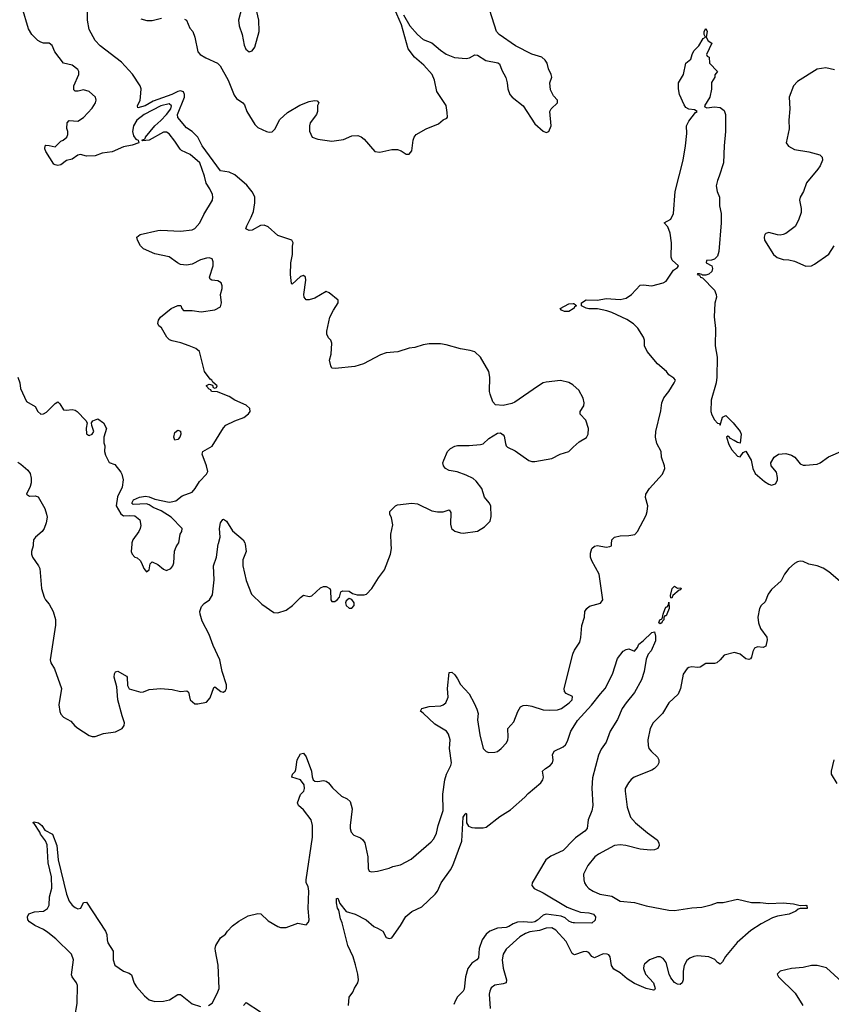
# Model space of a CAD drawing. Header units: inches. Extents: x 1384664 to 1536621, y 460766 to 646467.
# Tile 261 of 488: x 1486122 to 1491808, y 526778 to 533673. Entities that reach past the tile are written whole.
import ezdxf

# ---------------------------------------------------------------- set-up
doc = ezdxf.new("R2010")
doc.units = ezdxf.units.IN
doc.header["$MEASUREMENT"] = 0
for name, color, linetype in [('B4582', 7, 'Continuous'), ('B4583', 7, 'Continuous'), ('B4592', 7, 'Continuous'), ('B4593', 7, 'Continuous')]:
    doc.layers.add(name, color=color, linetype=linetype)

msp = doc.modelspace()

# ---------------------------------------------------------------- linework, layer by layer
at = {"layer": 'B4582', "color": 5}
for points, elevation in [([(1486216.7, 530000), (1486215.8, 529990), (1486204.9, 529950), (1486205.7, 529930), (1486212.4, 529910), (1486254, 529850), (1486263, 529830), (1486274.9, 529690), (1486294, 529630), (1486303.1, 529610), (1486330, 529580.3), (1486356.9, 529530), (1486373.8, 529473.8), (1486373.7, 529433.7), (1486335.6, 529190), (1486340.3, 529170), (1486366.8, 529126.8), (1486415.3, 528990), (1486395.9, 528875.9), (1486402.6, 528830), (1486411.7, 528810), (1486428.9, 528790), (1486481.5, 528761.5), (1486508.8, 528728.8), (1486530, 528712.8), (1486610, 528659.7), (1486630, 528653.4), (1486650, 528654.7), (1486710, 528674.2), (1486793.7, 528686.3), (1486841.2, 528710), (1486855.1, 528730), (1486857, 528750), (1486839.4, 528799.4), (1486810.8, 528910), (1486802, 529002), (1486784.7, 529070), (1486786.3, 529093.7), (1486793.2, 529106.8), (1486810, 529110.8), (1486870, 529076.3), (1486874.4, 529070), (1486877.1, 529010), (1486890, 528987.3), (1486970, 528964.2), (1486990, 528966.3), (1487030, 528984), (1487110, 528990.4), (1487190, 528983.2), (1487250, 528967.9), (1487292.5, 528972.5), (1487304.9, 528964.9), (1487317, 528910), (1487350, 528883.7), (1487370, 528881.6), (1487430, 528894.8), (1487456, 528924), (1487483.3, 528996.7), (1487490, 529002), (1487531, 528970), (1487550, 528963.7), (1487564.4, 528975.6), (1487570.8, 528990), (1487570, 529015.3), (1487539.7, 529110), (1487523.8, 529190), (1487478, 529290), (1487450, 529367.6), (1487401.8, 529461.8), (1487385.7, 529510), (1487383.5, 529530), (1487395.3, 529564.7), (1487414.9, 529585.1), (1487452.8, 529610), (1487473.3, 529646.7), (1487484.3, 529750), (1487480.5, 529850), (1487501.7, 529910), (1487513.4, 530000)], 720), ([(1486907.1, 530000), (1486904, 529950), (1486910.5, 529930), (1486930, 529910.5), (1486945.5, 529905.5), (1486965.7, 529885.7), (1486976.3, 529870), (1486991, 529830), (1487010, 529806), (1487030, 529822), (1487037.5, 529862.5), (1487050, 529877.3), (1487090, 529858.7), (1487130, 529824.9), (1487150, 529816.4), (1487180.9, 529830), (1487195.1, 529850), (1487202, 529870), (1487207.8, 529952.2), (1487218.9, 529981.1), (1487230.8, 530000)], 740), ([(1487701.8, 530000), (1487708.8, 529950), (1487685.3, 529890), (1487684.4, 529850), (1487710, 529746.8), (1487745.7, 529650), (1487819.6, 529579.6), (1487902.9, 529522.9), (1487930, 529520.4), (1487990, 529539.5), (1488034.5, 529570), (1488090, 529627.7), (1488110, 529642.8), (1488150, 529634.8), (1488170, 529638.8), (1488230, 529696), (1488250, 529704.7), (1488270, 529704.7), (1488294, 529690), (1488298.8, 529678.8), (1488303, 529610), (1488310, 529598.8), (1488330, 529598.4), (1488346.6, 529610), (1488362.9, 529630), (1488372.9, 529667.1), (1488385.8, 529674.2), (1488430, 529670.5), (1488454.9, 529654.9), (1488485.5, 529645.5), (1488535.2, 529644.8), (1488552.3, 529650), (1488589.6, 529690), (1488635.5, 529764.5), (1488678.2, 529821.8), (1488719.7, 529930), (1488726.6, 529970), (1488725.5, 530000)], 720), ([(1487445.2, 526770), (1487470, 526786.7), (1487506.3, 526853.7), (1487518.9, 526890), (1487513.1, 527053.1), (1487494.2, 527150), (1487492.2, 527170), (1487496.9, 527190), (1487530, 527242.8), (1487564, 527270), (1487577.2, 527290), (1487613, 527327), (1487658.7, 527361.3), (1487722.2, 527397.8), (1487790, 527413.7), (1487811.5, 527411.5), (1487863.5, 527363.5), (1487930, 527323.7), (1487950, 527316.4), (1487990, 527316.3), (1488070, 527347.3), (1488130, 527336), (1488146.3, 527353.7), (1488149.5, 527370.5), (1488143.1, 527450), (1488147.8, 527570), (1488142.7, 527602.7), (1488129.7, 527630), (1488129.7, 527650), (1488174.7, 527950), (1488174.4, 528030), (1488163.1, 528070), (1488110, 528139.6), (1488074.5, 528170), (1488068.5, 528188.5), (1488090, 528247.3), (1488112.3, 528270), (1488118.4, 528290), (1488114.2, 528314.2), (1488090, 528349.5), (1488029.2, 528370), (1488033.2, 528390), (1488051.4, 528408.6), (1488056.9, 528423.1), (1488065.1, 528490), (1488090, 528532), (1488110, 528536.3), (1488130, 528510.4), (1488167.7, 528410), (1488170.8, 528370.8), (1488178.8, 528350), (1488190, 528340.7), (1488210, 528338.8), (1488250, 528344.9), (1488270, 528340.4), (1488284.9, 528330), (1488314.3, 528294.3), (1488375.6, 528235.6), (1488416.7, 528216.7), (1488438.5, 528198.5), (1488452.3, 528147.7), (1488438.2, 528030), (1488438, 528010), (1488444.8, 527984.8), (1488463.4, 527963.4), (1488510, 527943.7), (1488526.4, 527930), (1488539.5, 527910), (1488560.3, 527810), (1488563.6, 527730), (1488570, 527710.8), (1488590, 527705.3), (1488628, 527710), (1488710, 527730.8), (1488735.6, 527744.4), (1488790, 527755.8), (1488865.6, 527794.4), (1489004.7, 527915.3), (1489022.7, 527937.3), (1489042.5, 527977.5), (1489054, 528030), (1489090, 528136), (1489086.6, 528250), (1489100.8, 528350), (1489113.4, 528390), (1489142.3, 528450), (1489146.3, 528470), (1489134.2, 528570), (1489137.1, 528630), (1489126.8, 528670), (1489111.8, 528691.8), (1489030, 528740.3), (1488950, 528816.2), (1488929.4, 528830.6), (1488939, 528850), (1488990, 528862.8), (1489071.8, 528868.2), (1489090, 528875.8), (1489107.3, 528890), (1489123.5, 528930), (1489119.6, 528990), (1489130, 529102), (1489150, 529104.7), (1489170, 529084.7), (1489190, 529058), (1489210, 529018.8), (1489270, 528953.4), (1489307.1, 528887.1), (1489325.7, 528845.7), (1489333.7, 528813.7), (1489330.3, 528769.7), (1489346.6, 528666.6), (1489369.4, 528570), (1489390, 528547.8), (1489410, 528542), (1489450, 528543.2), (1489470, 528549.2), (1489495.6, 528570), (1489532, 528610), (1489541.4, 528630), (1489543.8, 528650), (1489541.6, 528710), (1489584.2, 528755.8), (1489611.5, 528830), (1489630, 528861.3), (1489650, 528872), (1489672.1, 528872.1), (1489710, 528867.2), (1489790, 528841.1), (1489837.3, 528837.3), (1489890, 528840.4), (1489918.7, 528850), (1489972.7, 528890), (1489992.3, 528910), (1489994, 528934), (1489950, 528954), (1489939.3, 528970), (1489937.6, 528990), (1489997.2, 529230), (1490000, 529236.3)], 680), ([(1488425.6, 526770), (1488431.2, 526828.8), (1488457.2, 526862.8), (1488467.7, 526892.3), (1488490.7, 526929.3), (1488495.8, 526950), (1488491.6, 526988.4), (1488475.6, 527055.6), (1488458, 527110), (1488420.5, 527190), (1488381.7, 527350), (1488370, 527376.2), (1488357, 527437), (1488348.3, 527451.7), (1488341, 527490), (1488341.2, 527518.8), (1488350, 527521), (1488365.3, 527485.3), (1488410, 527428.4), (1488472, 527410), (1488550, 527370.6), (1488602.2, 527322.2), (1488633, 527310), (1488665.5, 527290), (1488690, 527247.3), (1488710, 527239.1), (1488730, 527244.9), (1488789.7, 527330), (1488826.5, 527393.5), (1488870, 527428.9), (1488938.8, 527461.2), (1489033, 527550), (1489048.9, 527571.1), (1489075.4, 527630), (1489140.6, 527719.4), (1489156.9, 527750), (1489218.6, 527921.4), (1489229.7, 528090), (1489242, 528110), (1489250, 528116), (1489253.4, 528110), (1489252.4, 528050), (1489266.9, 528026.9), (1489290, 528016), (1489310, 528014), (1489370, 528013.2), (1489390, 528019.2), (1489486.9, 528093.1), (1489559.7, 528140.3), (1489661.1, 528230), (1489684.2, 528255.8), (1489773.6, 528330), (1489787, 528350), (1489792.3, 528370), (1489784, 528410), (1489805.2, 528430), (1489839.5, 528450), (1489855.8, 528470), (1489858.7, 528490), (1489855.1, 528524.9), (1489866, 528550), (1489930, 528581.6), (1489945.6, 528594.4), (1489959.5, 528620.5), (1489983.6, 528690), (1490000, 528716.5)], 660), ([(1486508.1, 526690), (1486525.2, 526785.2), (1486528, 526910), (1486521.4, 526930), (1486489.8, 526970), (1486485.8, 526985.8), (1486500.4, 527090), (1486485.1, 527130), (1486375.8, 527235.8), (1486320.4, 527280.4), (1486290, 527301.5), (1486227.8, 527330), (1486190, 527356.4), (1486179.3, 527370), (1486176, 527390), (1486187, 527413), (1486225.1, 527425.1), (1486288.4, 527431.6), (1486316.2, 527450), (1486328.3, 527471.7), (1486332.3, 527530), (1486347.1, 527592.9), (1486344.3, 527670), (1486321.5, 527770), (1486315.1, 527895.1), (1486303, 527923), (1486269, 527970), (1486264, 527984), (1486223.6, 528043.6), (1486214, 528050), (1486222.9, 528057.1), (1486254.4, 528050), (1486278, 528030), (1486299, 527999), (1486351.8, 527970), (1486383, 527890), (1486392.1, 527790), (1486450, 527550.4), (1486470, 527500.9), (1486490, 527473.1), (1486510, 527456.4), (1486530, 527448), (1486550, 527450.8), (1486570, 527491.3), (1486590, 527493), (1486723.7, 527290), (1486733.1, 527266.9), (1486734.6, 527230), (1486740.9, 527210), (1486777.4, 527150), (1486777.3, 527090), (1486790, 527053.4), (1486850.3, 527010.3), (1486890, 526995.8), (1486904.6, 526984.6), (1486925.4, 526925.4), (1486940.2, 526900.2), (1486997.3, 526837.3), (1487030, 526810.4), (1487070, 526797.1), (1487130, 526799.3), (1487171.1, 526808.9), (1487230, 526848), (1487250, 526848), (1487330, 526782.6), (1487390, 526762)], 680), ([(1490000, 527927), (1489930, 527855.3), (1489844.1, 527815.9), (1489808.9, 527791.1), (1489712.6, 527630), (1489710.3, 527610), (1489726.4, 527590), (1489790, 527560.2), (1489957.9, 527457.9), (1490000, 527442.2)], 660), ([(1490000, 527349.7), (1489990, 527351.1), (1489970, 527360.9), (1489942.9, 527382.9), (1489915, 527395), (1489810, 527410.6), (1489790, 527403.4), (1489750, 527366.7), (1489730, 527356), (1489710, 527352), (1489650, 527356.4), (1489610, 527353.3), (1489578.9, 527341.1), (1489550, 527322.3), (1489530, 527316.2), (1489469.5, 527310.5), (1489417, 527290), (1489390, 527269.7), (1489362.6, 527230), (1489341.2, 527170), (1489335.8, 527104.2), (1489325.3, 527090), (1489290, 527065.8), (1489262.7, 527030), (1489245.5, 526970), (1489235.2, 526884.8), (1489229, 526870), (1489190.2, 526830), (1489174.7, 526805.3), (1489163.8, 526776.2)], 660), ([(1490000, 527129.6), (1489993.1, 527133.1), (1489950, 527218.3), (1489877.6, 527297.6), (1489850, 527314.3), (1489810, 527312.5), (1489764, 527296), (1489694.9, 527285.1), (1489665.2, 527274.8), (1489625, 527250), (1489530, 527164.7), (1489510.1, 527129.9), (1489502.3, 527090), (1489510, 527030.6), (1489533, 526950), (1489530.3, 526930), (1489510, 526921.1), (1489450, 526912), (1489426, 526894), (1489414.7, 526870), (1489411.9, 526850), (1489418.5, 526750)], 680), ([(1487689.5, 526770), (1487710, 526790.5), (1487810, 526724.9)], 660)]:
    msp.add_lwpolyline(points, dxfattribs=dict(at, elevation=elevation))
at = {"layer": 'B4582', "color": 5, "elevation": 720}
msp.add_lwpolyline([(1488430, 529620.9), (1488410, 529604), (1488405.7, 529590), (1488408.9, 529570), (1488430, 529552.7), (1488450, 529553.4), (1488466.6, 529570), (1488465.1, 529590), (1488450, 529613.2)], close=True, dxfattribs=at)
at = {"layer": 'B4583', "color": 5}
for points, elevation in [([(1487230.8, 530000), (1487237, 530010), (1487247.3, 530070), (1487259.3, 530090), (1487261.2, 530110), (1487182.4, 530190), (1487113.2, 530233.2), (1487057.2, 530257.2), (1487030, 530276.9), (1487010, 530284.2), (1486918, 530278), (1486908.4, 530288.4), (1486919, 530310), (1486962, 530330), (1487004.4, 530335.6), (1487030, 530331.3), (1487070, 530316.5), (1487170, 530295.8), (1487183.3, 530296.7), (1487215.6, 530304.4), (1487260.4, 530339.6), (1487330, 530364.1), (1487351.6, 530390), (1487380.9, 530439.1), (1487431.2, 530490), (1487440.5, 530510), (1487432.1, 530550), (1487399.7, 530630), (1487405.1, 530650), (1487470, 530686), (1487550, 530816.4), (1487567, 530833), (1487630, 530864.9), (1487691.5, 530888.5), (1487726, 530914), (1487738, 530930), (1487734, 530950), (1487710, 530974.7), (1487628.7, 531010), (1487590, 531035.3), (1487536.4, 531056.4), (1487507.3, 531067.3), (1487466, 531070), (1487462, 531082), (1487450, 531086), (1487430, 531106), (1487430, 531112), (1487450, 531122), (1487459.6, 531119.6), (1487474, 531114), (1487478, 531098), (1487490, 531094), (1487502, 531098), (1487506, 531110), (1487475.3, 531135.3), (1487468, 531150), (1487457.2, 531157.2), (1487417.2, 531210), (1487381.2, 531350), (1487355.3, 531370), (1487308.7, 531390), (1487251.3, 531411.3), (1487190, 531423.6), (1487171.6, 531431.6), (1487153.2, 531450), (1487114.8, 531514.8), (1487098, 531530), (1487090, 531546), (1487094, 531570), (1487109.2, 531590), (1487183.7, 531650), (1487230, 531673), (1487250.8, 531670.8), (1487258, 531650), (1487270, 531638), (1487330, 531638), (1487393.4, 531626.6), (1487490, 531641), (1487530, 531662), (1487537.2, 531690), (1487529.3, 531750), (1487540.9, 531790), (1487540.9, 531810), (1487533.2, 531830), (1487510, 531845.2), (1487468, 531850), (1487457.2, 531857.2), (1487452.7, 531870), (1487478.3, 531950), (1487477.7, 531977.7), (1487470, 531998), (1487450, 532005.6), (1487430, 532004.2), (1487390, 531992.1), (1487330, 531961), (1487290, 531953.7), (1487250, 531958), (1487227, 531970), (1487170, 532012.6), (1487070, 532033.7), (1486990, 532068.4), (1486967.8, 532090), (1486947, 532130), (1486942.7, 532150), (1486965.2, 532170), (1487090, 532196.1), (1487110, 532199.6), (1487250, 532192.3), (1487330, 532202), (1487349.8, 532210.2), (1487384.7, 532250), (1487413, 532310), (1487473.3, 532410), (1487476.4, 532430), (1487472.9, 532450), (1487455, 532490), (1487428.8, 532528.8), (1487416.8, 532576.8), (1487384.4, 532670), (1487315.8, 532730), (1487256.6, 532756.6), (1487246.3, 532766.3), (1487210, 532823), (1487170, 532873.8), (1487150, 532886.8), (1487130, 532886.8), (1487030.1, 532829.9), (1486986, 532826), (1486979, 532830), (1487001.5, 532838.5), (1487003.8, 532850), (1487068.5, 532930), (1487112.2, 532967.8), (1487150, 533008.4), (1487180.1, 533050), (1487187, 533070), (1487170, 533083.2), (1487110, 533069.6), (1486995.3, 533010), (1486943.6, 532970), (1486919.2, 532930), (1486912.9, 532890), (1486919.6, 532859.6), (1486936.5, 532836.5), (1486952, 532830), (1486957.3, 532810), (1486910, 532794.2), (1486850, 532782.7), (1486770, 532747.1), (1486700.3, 532739.7), (1486650, 532719.5), (1486590, 532717.6), (1486549.4, 532729.4), (1486530, 532723.6), (1486490, 532697.7), (1486450, 532687.7), (1486410, 532657.6), (1486390, 532653.3), (1486370, 532656.3), (1486362, 532662), (1486306.2, 532750), (1486298.7, 532770), (1486301.2, 532790), (1486306, 532794), (1486330, 532793), (1486370, 532783), (1486410, 532822.8), (1486428, 532830), (1486452.7, 532850), (1486459, 532870), (1486459, 532890), (1486452.5, 532912.5), (1486455.1, 532950), (1486470, 532967.3), (1486530, 532963.7), (1486570, 532987.6), (1486630, 533054.8), (1486652.7, 533090), (1486659, 533110), (1486654, 533130), (1486609.2, 533170), (1486570, 533181.6), (1486532.1, 533172.1), (1486512, 533172), (1486502, 533182), (1486501.4, 533210), (1486537, 533290), (1486537.7, 533310), (1486530, 533323.5), (1486490, 533354.3), (1486429.2, 533370), (1486369.1, 533449.1), (1486350, 533492.3), (1486330, 533509.5), (1486290, 533509.7), (1486270, 533515.1), (1486248.4, 533528.4), (1486207.6, 533570), (1486183.7, 533610), (1486139.1, 533759.1)], 740), ([(1490000, 531114.1), (1489996.9, 531116.9), (1489970, 531132), (1489910, 531145.6), (1489810, 531135.1), (1489790, 531129.6), (1489750, 531104.2), (1489590, 530994), (1489570, 530985.1), (1489510, 530972.3), (1489456, 530976), (1489438, 530998), (1489417.6, 531050), (1489414, 531070), (1489416.3, 531170), (1489408, 531210), (1489349.6, 531310), (1489310, 531346.3), (1489277.8, 531357.8), (1489210, 531368.2), (1489110, 531397.4), (1489070, 531402.6), (1488990, 531402.6), (1488950, 531396.3), (1488890, 531378.7), (1488850, 531373.5), (1488771.5, 531348.5), (1488690, 531339.7), (1488650, 531325.6), (1488530, 531263.1), (1488470, 531244.7), (1488331.7, 531231.7), (1488310, 531234), (1488300.9, 531250), (1488293.6, 531290), (1488304.5, 531330), (1488308.9, 531408.9), (1488302, 531430), (1488286.3, 531446.3), (1488274, 531470), (1488272.9, 531492.9), (1488295.1, 531590), (1488320.1, 531639.9), (1488352.7, 531690), (1488352.3, 531710), (1488290, 531761.2), (1488270, 531769.2), (1488190, 531722.9), (1488150, 531712), (1488130, 531712.7), (1488115.1, 531730), (1488111.8, 531750), (1488126, 531850), (1488124, 531870), (1488110, 531881.2), (1488090, 531876), (1488030, 531821.2), (1488025.4, 531825.4), (1488019.7, 531890), (1488022, 531970), (1488033, 532030), (1488032.9, 532087.1), (1488038, 532110), (1488028.7, 532128.7), (1487930, 532161.2), (1487863.9, 532223.9), (1487835.1, 532235.1), (1487810, 532231.1), (1487750, 532199.7), (1487730, 532196.2), (1487707.6, 532207.6), (1487713.6, 532230), (1487745, 532290), (1487759.4, 532330), (1487770.7, 532390.7), (1487770, 532431.8), (1487750, 532468), (1487713.4, 532513.4), (1487630, 532586.2), (1487590, 532604.5), (1487530, 532614.5), (1487400.2, 532790), (1487370.6, 532850.6), (1487330.6, 532890), (1487290, 532915.6), (1487229.5, 532989.5), (1487227.9, 533010), (1487277.1, 533130), (1487277.6, 533150), (1487270, 533167.2), (1487250, 533174.2), (1487230, 533169.9), (1487189.3, 533150), (1487057.4, 533102.6), (1487002.3, 533070), (1486950, 533055.3), (1486947.2, 533070), (1486965.4, 533110), (1486969.7, 533130), (1486972.3, 533190), (1486965.3, 533210), (1486912.3, 533292.3), (1486836, 533376), (1486686, 533490), (1486650, 533526.6), (1486610, 533604.2), (1486596.8, 533670), (1486598, 533730)], 720), ([(1487277.3, 533677.3), (1487290.8, 533670), (1487314.6, 533614.6), (1487335.8, 533590), (1487350, 533551.3), (1487370, 533448.2), (1487386.4, 533430), (1487426.1, 533406.1), (1487508.2, 533370), (1487526, 533350), (1487582, 533250), (1487624.2, 533144.2), (1487641.8, 533121.8), (1487686.4, 533090), (1487697.2, 533077.2), (1487714, 533030), (1487770, 532938.8), (1487790, 532919.1), (1487852, 532890), (1487870, 532884.9), (1487890, 532887.7), (1487910, 532907.3), (1487945.5, 532974.5), (1487997.7, 533022.3), (1488084.6, 533075.4), (1488150, 533099.6), (1488187.1, 533107.1), (1488205.4, 533105.4), (1488218, 533090), (1488207.5, 533072.5), (1488208, 533030), (1488202.4, 533010), (1488158.4, 532950), (1488152.7, 532930), (1488153.4, 532893.4), (1488171.3, 532850), (1488210, 532836.3), (1488310, 532823.1), (1488390, 532835.3), (1488450, 532860.3), (1488490, 532862.6), (1488513.6, 532853.6), (1488536.3, 532836.3), (1488610.8, 532750.8), (1488646.4, 532746.4), (1488730, 532764.7), (1488770, 532764.7), (1488795.3, 532755.3), (1488830, 532732), (1488850, 532732), (1488870, 532754), (1488879, 532830), (1488885.2, 532850), (1488899, 532870), (1488968.7, 532910), (1489056.2, 532943.8), (1489090, 532971), (1489115.5, 532984.5), (1489119, 532990), (1489117.7, 533022.3), (1489110, 533071.5), (1489043.9, 533170), (1489027.7, 533250), (1489010.9, 533290), (1488954.1, 533354.1), (1488888.3, 533410), (1488843.1, 533470), (1488797.8, 533637.8), (1488747, 533750)], 720), ([(1487675.5, 533750), (1487656.3, 533670), (1487659.3, 533630), (1487681.3, 533570), (1487695.5, 533495.5), (1487706.2, 533466.2), (1487730, 533447.3), (1487750, 533454.8), (1487770, 533481), (1487799.6, 533590), (1487798, 533670), (1487774.7, 533770)], 740), ([(1488810, 533706.8), (1488854.9, 533630), (1488908.5, 533568.5), (1488950, 533535.5), (1489010, 533511), (1489070, 533458.8), (1489110, 533430.8), (1489168.5, 533408.5), (1489250, 533402), (1489274.2, 533405.8), (1489310, 533427.3), (1489330, 533426), (1489386.8, 533386.8), (1489471.5, 533371.5), (1489483.8, 533363.8), (1489500.3, 533320.3), (1489528.9, 533268.9), (1489538, 533230), (1489541.1, 533190), (1489555.3, 533150), (1489572.7, 533130), (1489650, 533070.3), (1489730, 532943.1), (1489790, 532892.7), (1489810, 532883.8), (1489830, 532891), (1489844.5, 532930), (1489836, 533030), (1489845.2, 533050), (1489889, 533090), (1489889, 533110), (1489861, 533141), (1489841.8, 533181.8), (1489836.9, 533230), (1489849.4, 533270), (1489846, 533290), (1489826, 533330), (1489817, 533370), (1489804.5, 533390), (1489779.3, 533410), (1489710.9, 533430.9), (1489595.6, 533490), (1489482, 533570), (1489462.4, 533590), (1489417, 533737)], 720), ([(1486970, 533679.3), (1487012.7, 533667.3), (1487050, 533667.3), (1487116.2, 533683.8)], 720), ([(1490000, 531647.6), (1489970, 531629.8), (1489938, 531630), (1489919, 531639), (1489908.7, 531650), (1489970, 531684), (1490000, 531685.2)], 680), ([(1486110.4, 531170), (1486123.8, 531130), (1486128, 531090), (1486170, 530999.1), (1486230, 530964.9), (1486250.6, 530930), (1486270, 530910.6), (1486290, 530914), (1486310, 530924.6), (1486370, 530985.5), (1486390, 530996.3), (1486404.4, 530984.4), (1486430, 530940.7), (1486450, 530938), (1486490, 530943), (1486510, 530939.1), (1486526, 530930), (1486586.8, 530866.8), (1486594, 530850), (1486588, 530812), (1486590, 530774), (1486603.5, 530763.5), (1486610, 530761), (1486630, 530771.3), (1486641.2, 530790), (1486627.3, 530832.7), (1486626, 530850), (1486635.3, 530864.7), (1486670, 530878), (1486710.4, 530850.4), (1486730.7, 530810), (1486711.3, 530750), (1486712, 530710), (1486718, 530690), (1486716, 530650), (1486724.5, 530624.5), (1486750, 530572), (1486790, 530558), (1486830, 530504.7), (1486838.8, 530490), (1486847.3, 530450), (1486839.8, 530400.2), (1486807.9, 530332.1), (1486798.8, 530270), (1486830, 530212), (1486850, 530198), (1486890, 530202), (1486930, 530198), (1486964.7, 530170), (1486970.7, 530130.7), (1486967.3, 530110), (1486958, 530090), (1486914.6, 530030), (1486907.8, 530010), (1486907.1, 530000)], 740), ([(1488725.5, 530000), (1488723.1, 530070), (1488736.2, 530136.2), (1488726, 530186), (1488715.3, 530210), (1488715.3, 530230), (1488754, 530270), (1488770, 530277.1), (1488870, 530288.4), (1488910, 530282.4), (1489010, 530234.8), (1489050, 530227.3), (1489090, 530226.4), (1489130, 530240.5), (1489142.8, 530222.8), (1489139.9, 530139.9), (1489146.4, 530110), (1489170, 530090.7), (1489210, 530080.7), (1489230, 530078.8), (1489330, 530090.8), (1489378.9, 530121.1), (1489417.5, 530162.5), (1489424.7, 530195.3), (1489422.4, 530270), (1489410.9, 530290.9), (1489377.6, 530330), (1489360.9, 530390), (1489321.1, 530441.1), (1489299.7, 530459.7), (1489250, 530484.2), (1489187.9, 530507.9), (1489130, 530516.9), (1489106, 530530), (1489091.8, 530550), (1489087.3, 530570), (1489093, 530590), (1489120.4, 530650), (1489140.7, 530670), (1489170, 530687), (1489190, 530692), (1489270.4, 530690.4), (1489350, 530697.8), (1489370, 530703.6), (1489410, 530741.6), (1489470, 530777.3), (1489490, 530780.7), (1489510, 530766.8), (1489516.2, 530756.2), (1489525.3, 530705.3), (1489530.4, 530690), (1489540.7, 530680.7), (1489593.7, 530653.7), (1489690, 530586.7), (1489710, 530578.7), (1489730, 530579.5), (1489850, 530601.6), (1489909.6, 530630.4), (1489969.6, 530650.4), (1490000, 530678.8)], 720), ([(1486110, 530574), (1486130, 530560.5), (1486178.9, 530518.9), (1486195.6, 530495.6), (1486203.6, 530463.6), (1486203.6, 530430), (1486196.4, 530403.6), (1486170.6, 530350), (1486190, 530336.4), (1486230, 530338.7), (1486252.1, 530332.1), (1486299.1, 530250), (1486310.8, 530210), (1486314, 530190), (1486308, 530150), (1486294.9, 530110), (1486280.4, 530090), (1486232.2, 530050), (1486219.5, 530030), (1486216.7, 530000)], 720), ([(1487513.4, 530000), (1487514.2, 530005.8), (1487527, 530050), (1487523.1, 530110), (1487528, 530150), (1487546, 530174), (1487550, 530176.3), (1487570, 530162), (1487614.3, 530094.3), (1487688.2, 530030), (1487700.4, 530010), (1487701.8, 530000)], 720)]:
    msp.add_lwpolyline(points, dxfattribs=dict(at, elevation=elevation))
at = {"layer": 'B4583', "color": 5, "elevation": 740}
msp.add_lwpolyline([(1487210, 530729.5), (1487201.2, 530750), (1487210, 530782), (1487230, 530798), (1487250, 530792), (1487250.4, 530770), (1487244, 530750), (1487230, 530733.2)], close=True, dxfattribs=at)
at = {"layer": 'B4592', "color": 5}
for points, elevation in [([(1490000, 529236.3), (1490010, 529259.1), (1490046.3, 529313.7), (1490053.6, 529346.4), (1490059.5, 529430), (1490079, 529490), (1490082, 529530), (1490095.1, 529550), (1490114.7, 529565.3), (1490190, 529587.9), (1490207.1, 529610), (1490182, 529790), (1490130, 529883.6), (1490121, 529910), (1490121.4, 529938.6), (1490129.6, 529970), (1490150, 529987.7), (1490169.5, 529990.5), (1490230, 529979.3), (1490256.6, 529983.4), (1490269, 529990), (1490269.1, 530000)], 680), ([(1491870, 529739.3), (1491790, 529805.9), (1491751.8, 529831.8), (1491710, 529849.9), (1491650, 529861.7), (1491610, 529880.2), (1491590, 529882.4), (1491570, 529877.6), (1491550, 529865.7), (1491510, 529829.8), (1491480.1, 529790), (1491455.7, 529744.3), (1491390, 529683.1), (1491366, 529650), (1491343.6, 529596.4), (1491316.5, 529570), (1491305.1, 529550), (1491293.9, 529490), (1491297.3, 529450), (1491311.6, 529410), (1491356.8, 529350), (1491358.1, 529330), (1491350, 529287), (1491330, 529277.4), (1491290, 529282.4), (1491270, 529271.8), (1491257.6, 529250), (1491250, 529208.7), (1491242.5, 529197.5), (1491230, 529192), (1491210, 529197.6), (1491169.4, 529230), (1491130, 529242), (1491057.5, 529222.5), (1491030, 529189.5), (1491006, 529170), (1490990, 529165.7), (1490930, 529165.6), (1490890, 529139.5), (1490870, 529136.9), (1490830, 529141.7), (1490810, 529137.4), (1490799.3, 529130), (1490770.4, 529090), (1490750.4, 528990), (1490735.5, 528950), (1490670, 528889.4), (1490625.8, 528814.2), (1490560.7, 528750), (1490539.1, 528710), (1490523.8, 528630), (1490524.9, 528590), (1490530.4, 528570), (1490546, 528550), (1490590.3, 528510), (1490598.9, 528490), (1490598.9, 528470), (1490590.3, 528450), (1490570.4, 528430), (1490550, 528419.2), (1490427.7, 528370), (1490406.7, 528353.3), (1490387.7, 528330), (1490364.9, 528290), (1490363.8, 528270), (1490378, 528158), (1490401.7, 528090), (1490436.5, 528050), (1490519.6, 527979.6), (1490587.2, 527930), (1490600.3, 527910), (1490602.4, 527890), (1490592.4, 527870), (1490570, 527859.7), (1490542, 527858), (1490470, 527864.7), (1490369, 527890), (1490330, 527894.7), (1490288.8, 527891.2), (1490177.6, 527830), (1490150.3, 527810), (1490102.4, 527750), (1490073, 527690), (1490074.9, 527650), (1490079.3, 527630), (1490090.4, 527610), (1490110.4, 527590), (1490140.4, 527570), (1490186, 527550), (1490270, 527534.9), (1490330, 527501.3), (1490430, 527491), (1490510, 527467.6), (1490670, 527436.8), (1490710, 527434.5), (1490830, 527453.8), (1490901, 527459), (1490966, 527474), (1491010, 527492.4), (1491050, 527490.7), (1491150, 527515.5), (1491250, 527490.5), (1491310, 527490.4), (1491370, 527483.8), (1491471.4, 527488.6), (1491542.3, 527482.3), (1491590, 527470.5), (1491630, 527472.2), (1491636, 527470), (1491638, 527450), (1491590, 527449.5), (1491574.9, 527445.1), (1491559.1, 527430), (1491513, 527410), (1491430, 527395.9), (1491395.5, 527384.5), (1491316.9, 527343.1), (1491244.7, 527295.3), (1491148.7, 527211.3), (1491066.1, 527113.9), (1491044.8, 527075.2), (1491030, 527059.7), (1491010, 527072.2), (1490991.6, 527091.6), (1490950, 527111.2), (1490870, 527118.4), (1490845.6, 527114.4), (1490817.6, 527102.4), (1490795.7, 527084.3), (1490777.8, 527050), (1490770.9, 527010), (1490771, 526949), (1490763.7, 526930), (1490750, 526918.3), (1490730, 526918.7), (1490710, 526931.8), (1490684.5, 526964.5), (1490673.1, 526990), (1490650.7, 527070.7), (1490630, 527100.3), (1490610, 527109.8), (1490590, 527110.5), (1490534, 527090), (1490500.3, 527059.7), (1490493.8, 527050), (1490491.3, 527030), (1490506.2, 526990), (1490562.8, 526930), (1490574.9, 526890), (1490570, 526879), (1490563.5, 526876.5), (1490510.3, 526889.7), (1490430, 526923.2), (1490376.9, 526956.9), (1490330, 526997.8), (1490284.5, 527024.5), (1490268.1, 527050), (1490258.8, 527110), (1490250, 527124), (1490238, 527130), (1490210, 527131.2), (1490150, 527104.1), (1490130, 527112.8), (1490110, 527140.4), (1490090, 527148.7), (1490070, 527147), (1490010, 527124.5), (1490000, 527129.6)], 680), ([(1490000, 528716.5), (1490030, 528764.9), (1490127.7, 528872.3), (1490190, 528953), (1490224.5, 528990), (1490275.1, 529090), (1490310, 529201), (1490350, 529250.8), (1490370, 529262.8), (1490390, 529266.8), (1490430, 529251.3), (1490450, 529278), (1490459.1, 529300.9), (1490490, 529323.7), (1490550, 529381.7), (1490570, 529387.7), (1490576.1, 529356.1), (1490576.1, 529323.9), (1490545.9, 529254.1), (1490525, 529230), (1490510, 529196), (1490498, 529110), (1490478, 529050), (1490430, 528961.2), (1490370.2, 528889.8), (1490343, 528850), (1490310, 528773.2), (1490259.5, 528690), (1490230, 528613.2), (1490194.6, 528565.4), (1490177.6, 528522.4), (1490134.8, 528365.2), (1490131.2, 528291.2), (1490138, 528170), (1490130, 528133.2), (1490104.9, 528070), (1490097.3, 528010), (1490080.7, 527990), (1490016.3, 527943.7), (1490000, 527927)], 660), ([(1491826.8, 528490), (1491806, 528410), (1491806.8, 528390), (1491845.7, 528325.7)], 720), ([(1490000, 527442.2), (1490050, 527423.7), (1490110, 527418.4), (1490141, 527410), (1490156, 527390), (1490153.4, 527366.6), (1490130, 527346.6), (1490010, 527348.3), (1490000, 527349.7)], 660), ([(1491910, 526909.4), (1491774, 527034), (1491710, 527049.6), (1491670, 527049.6), (1491610, 527036.8), (1491530, 527029.8), (1491450.7, 527010), (1491428.7, 526990), (1491437.1, 526970), (1491555.8, 526855.8), (1491608, 526770)], 720)]:
    msp.add_lwpolyline(points, dxfattribs=dict(at, elevation=elevation))
at = {"layer": 'B4592', "color": 5, "elevation": 660}
for points in [[(1490730, 529692.4), (1490753.7, 529693.7), (1490757.3, 529690), (1490750, 529681.2), (1490741.4, 529678.6), (1490698.7, 529641.3), (1490690, 529622.7), (1490684.1, 529624.1), (1490682.3, 529642.3), (1490692.7, 529690), (1490710, 529707.3)], [(1490610, 529443.5), (1490600.5, 529450), (1490607.8, 529470), (1490623.2, 529476.8), (1490630, 529511), (1490644.7, 529550), (1490650, 529560.5), (1490658.4, 529561.6), (1490667.2, 529572.8), (1490670, 529594), (1490671.4, 529550), (1490656.9, 529510), (1490650, 529498.4), (1490641.6, 529498.4), (1490634.8, 529490), (1490633.7, 529470), (1490622, 529458), (1490620.4, 529450)]]:
    msp.add_lwpolyline(points, close=True, dxfattribs=at)
at = {"layer": 'B4593', "color": 5}
for points, elevation in [([(1490269.1, 530000), (1490269.4, 530030), (1490289.3, 530050), (1490330, 530059.7), (1490390, 530060.3), (1490430.9, 530069.1), (1490450.9, 530089.1), (1490510, 530203), (1490518.2, 530230), (1490522.4, 530270), (1490507.1, 530327.1), (1490509.1, 530350), (1490534.2, 530390), (1490624.7, 530490), (1490640.8, 530530), (1490638.8, 530550), (1490618.3, 530610), (1490615.3, 530650), (1490585.9, 530705.9), (1490575.8, 530750), (1490579.6, 530790), (1490614.5, 530934.5), (1490619.8, 530990), (1490635.2, 531024.8), (1490670, 531070.3), (1490708.3, 531130), (1490715.8, 531150), (1490704.2, 531164.2), (1490670, 531187), (1490654, 531210), (1490590, 531264), (1490518.7, 531350), (1490500.3, 531390), (1490499.3, 531430), (1490493.1, 531450), (1490453.1, 531513.1), (1490423, 531543), (1490374.4, 531574.4), (1490270, 531623.8), (1490235.5, 531635.5), (1490170, 531648.9), (1490110, 531648.7), (1490090, 531653.2), (1490058, 531670), (1490058, 531690), (1490090, 531712.7), (1490170, 531710.4), (1490230, 531720.3), (1490330, 531714.3), (1490370, 531723.1), (1490409.3, 531750), (1490470, 531814), (1490490, 531816.3), (1490550, 531810.5), (1490630, 531830.4), (1490650, 531841.3), (1490701.5, 531918.5), (1490730, 531938.8), (1490738, 531950), (1490694, 531990), (1490685.1, 532010), (1490687.7, 532110), (1490678.3, 532178.3), (1490663.2, 532223.2), (1490638, 532250), (1490684.5, 532275.5), (1490703.3, 532316.7), (1490714.7, 532470), (1490769.8, 532690), (1490787.4, 532790), (1490796.6, 532876.6), (1490793.6, 532930), (1490810, 532962), (1490856.6, 533023.4), (1490868.7, 533030), (1490850, 533041.2), (1490810, 533046), (1490790, 533058), (1490776.1, 533076.1), (1490744.2, 533150), (1490737.1, 533190), (1490736.8, 533230), (1490773, 533290), (1490788.7, 533370), (1490824, 533396), (1490832.3, 533430), (1490845.1, 533454.9), (1490879, 533490), (1490910, 533542), (1490926, 533550), (1490918, 533570), (1490918, 533590), (1490930, 533612), (1490938, 533590), (1490932, 533550), (1490944.7, 533524.7), (1490972, 533510), (1490934, 533430), (1490938, 533418), (1490952, 533410), (1490954, 533370), (1491011.3, 533310), (1490992, 533288), (1490991.3, 533270), (1490967.5, 533232.5), (1490967.9, 533187.9), (1490958, 533130), (1490920.7, 533070), (1490923, 533063), (1490936.3, 533056.3), (1490990, 533062), (1491030, 533057.6), (1491057.2, 533037.2), (1491066.7, 533010), (1491065.7, 532890), (1491056.5, 532790), (1491052.7, 532670), (1491023.4, 532576.6), (1491010, 532548), (1491001.6, 532510), (1491008, 532470), (1491024.9, 532430), (1491024.9, 532370), (1491036, 532316), (1491036.5, 532250), (1491020.7, 532050), (1491010, 532018.4), (1490990, 531995.8), (1490969.1, 531989.1), (1490932.7, 531987.3), (1490931.3, 531970), (1490970.6, 531950), (1490976.4, 531930), (1490970, 531909.4), (1490950, 531892), (1490930, 531884.5), (1490904.7, 531884.7), (1490902, 531890), (1490885.2, 531894.8), (1490870, 531894), (1490867.7, 531890), (1490884.9, 531884.9), (1490891, 531870), (1490904.8, 531864.8), (1490990, 531778.4), (1491002, 531750), (1491002.6, 531730), (1490991.8, 531688.2), (1490987.1, 531592.9), (1490996.6, 531510), (1490993.8, 531390), (1491009.3, 531310), (1491006.5, 531170), (1491000.6, 531130), (1490966.7, 531010), (1490965, 530930), (1490970, 530907.3), (1490990, 530870.8), (1491010, 530846.8), (1491024.7, 530844.7), (1491030, 530834), (1491046, 530890), (1491070, 530900.5), (1491120.3, 530850), (1491170.5, 530790), (1491177.6, 530770), (1491170, 530708.7), (1491150, 530713.2), (1491126.6, 530726.6), (1491101.5, 530741.5), (1491090, 530755.3), (1491083.6, 530756.4), (1491074, 530750), (1491090, 530698), (1491110, 530662), (1491150, 530618), (1491170, 530611.3), (1491190, 530642), (1491210, 530650.8), (1491246.7, 530590), (1491257.6, 530530), (1491274.4, 530494.4), (1491340.5, 530440.5), (1491370, 530421.3), (1491390, 530414.4), (1491417.1, 530422.9), (1491431.4, 530448.6), (1491431.7, 530468.3), (1491424.2, 530504.2), (1491386, 530550), (1491384, 530570), (1491408.7, 530610), (1491438, 530630), (1491490, 530635.5), (1491530, 530623.1), (1491553.1, 530610), (1491590, 530564.2), (1491610, 530554.9), (1491626, 530554), (1491710, 530561.6), (1491730, 530570.2), (1491788.8, 530611.2), (1491890, 530657.1)], 680), ([(1491830, 533322.3), (1491770, 533335), (1491710, 533326.9), (1491570, 533240.4), (1491543.2, 533210), (1491512.8, 533130), (1491518.2, 533050), (1491510.2, 532970), (1491512.9, 532910), (1491490.6, 532810), (1491507.7, 532787.7), (1491550, 532763.7), (1491650, 532747.6), (1491727.6, 532727.6), (1491744.9, 532710), (1491746.9, 532690), (1491730.2, 532650), (1491714, 532626), (1491633.4, 532530), (1491612.6, 532470), (1491589.3, 532430.7), (1491585.4, 532410), (1491596.5, 532350), (1491596.4, 532323.6), (1491578.6, 532270), (1491554.2, 532225.8), (1491490, 532177), (1491470, 532169.6), (1491450, 532165.1), (1491430, 532167.3), (1491370, 532182.9), (1491350, 532177), (1491343, 532170), (1491337.1, 532150), (1491339.3, 532130), (1491403.8, 532030), (1491428.9, 532008.9), (1491470, 531994.4), (1491510, 531992.2), (1491550, 531982.4), (1491630, 531946.4), (1491669.6, 531950.4), (1491690, 531961.6), (1491790, 532030.8), (1491827, 532090)], 720), ([(1490000, 531685.2), (1490005.4, 531685.4), (1490016.9, 531676.9), (1490022, 531670), (1490010, 531662), (1490004, 531650), (1490000, 531647.6)], 680), ([(1490000, 530678.8), (1490042, 530718), (1490092.1, 530747.9), (1490104, 530770), (1490106, 530810), (1490089.5, 530869.5), (1490049.2, 530910), (1490049.5, 530930), (1490073.6, 530970), (1490075.6, 530990), (1490070, 531022), (1490039.1, 531079.1), (1490000, 531114.1)], 720)]:
    msp.add_lwpolyline(points, dxfattribs=dict(at, elevation=elevation))

doc.saveas('drawing.dxf')
